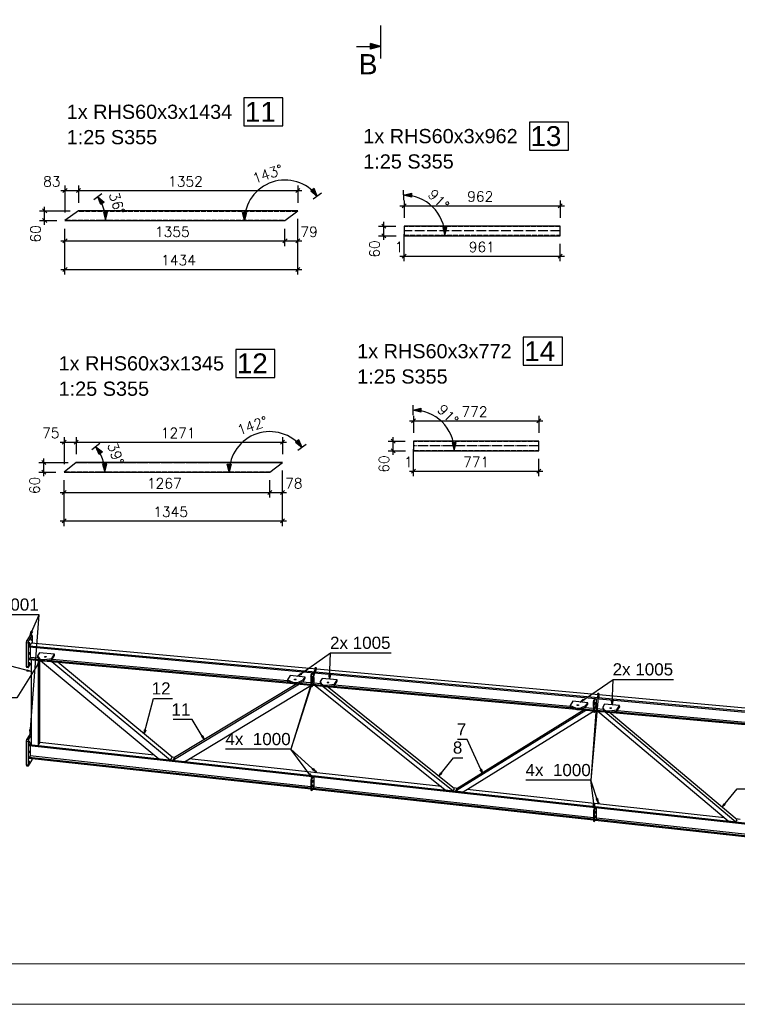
# Model space of a CAD drawing. Header units: millimetres. Extents: x 1814 to 94182, y 11562 to 49454.
# Tile 410 of 656: x 21389 to 21831, y 28069 to 28676. Entities that reach past the tile are written whole.
import ezdxf

# ---------------------------------------------------------------- set-up
doc = ezdxf.new("R2010")
doc.units = ezdxf.units.MM
doc.linetypes.add('ACAD_ISO02W100', pattern=[15, 12, -3])
doc.linetypes.add('ACAD_ISO04W100', pattern=[30, 24, -3, 0, -3])
doc.layers.add('AS_DIM_ON', color=7, linetype='Continuous')
doc.layers.add('pomoc', color=210, linetype='Continuous', lineweight=9, plot=False)
doc.layers.add('ramka', color=84, linetype='Continuous', lineweight=15)
doc.styles.add('ARIAL', font='arial.ttf')
doc.styles.add('CutSymbolDown', font='arial.ttf', dxfattribs={"height": 5})
doc.styles.add('ROMANS', font='romans')

# ---------------------------------------------------------------- blocks, each defined once
blk = doc.blocks.new('sectiondown')
blk.add_hatch(color=256).paths.add_polyline_path([(0, 0), (-2.55, 0.73), (-2.55, -0.73)])
at = {"color": 7, "linetype": 'Continuous'}
for p, q in [((0, -3), (0, 5.15)), ((-6, 0), (-2.55, 0))]:
    blk.add_line(p, q, dxfattribs=at)
for p, q in [((0, 0), (-2.55, 0.73)), ((-2.55, -0.73), (-2.55, 0.73)), ((0, 0), (-2.55, -0.73))]:
    blk.add_line(p, q)

msp = doc.modelspace()

# ---------------------------------------------------------------- hatches: boundary and pattern name
at = {"layer": 'AS_DIM_ON'}
for points in [[(21572.145, 28567.277), (21570.122, 28572.017), (21568.129, 28570.507)], [(21625.184, 28567.837), (21630.158, 28569.187), (21630.208, 28566.687)], [(21436.929, 28566.875), (21440.879, 28563.565), (21438.857, 28562.095)], [(21441.703, 28552.181), (21442.953, 28557.181), (21440.453, 28557.181)], [(21527.217, 28552.181), (21525.967, 28557.181), (21528.467, 28557.181)], [(21650.684, 28542.842), (21651.934, 28547.842), (21649.434, 28547.842)], [(21630.964, 28435.337), (21635.937, 28436.687), (21635.988, 28434.187)], [(21562.713, 28412.417), (21560.658, 28417.143), (21558.675, 28415.62)], [(21435.664, 28412.81), (21439.764, 28409.689), (21437.813, 28408.126)], [(21656.464, 28410.342), (21657.714, 28415.342), (21655.214, 28415.342)], [(21441.148, 28397.185), (21442.398, 28402.185), (21439.898, 28402.185)], [(21517.889, 28397.185), (21516.639, 28402.185), (21519.139, 28402.185)]]:
    msp.add_hatch(color=8, dxfattribs=at).paths.add_polyline_path(points, flags=0)

# ---------------------------------------------------------------- linework, layer by layer
at = {"color": 145, "linetype": 'Continuous', "ltscale": 0.25}
for p, q in [((21424.962, 28558.181), (21416.703, 28552.181)), ((21560.137, 28558.181), (21424.962, 28558.181)), ((21552.217, 28552.181), (21560.137, 28558.181)), ((21416.703, 28552.181), (21552.217, 28552.181)), ((21625.564, 28548.842), (21625.684, 28542.842)), ((21721.803, 28548.842), (21625.564, 28548.842)), ((21721.803, 28542.842), (21721.803, 28548.842)), ((21625.684, 28542.842), (21721.803, 28542.842)), ((21631.344, 28416.342), (21631.464, 28410.342)), ((21708.523, 28416.342), (21631.344, 28416.342)), ((21708.523, 28410.342), (21708.523, 28416.342)), ((21631.464, 28410.342), (21708.523, 28410.342)), ((21423.642, 28403.185), (21416.148, 28397.185)), ((21550.698, 28403.185), (21423.642, 28403.185)), ((21542.889, 28397.185), (21550.698, 28403.185)), ((21416.148, 28397.185), (21542.889, 28397.185)), ((21395.237, 28296.76), (21393.137, 28293.435)), ((21396.325, 28296.64), (21394.225, 28293.315)), ((21395.237, 28296.76), (21396.325, 28296.64)), ((21396.435, 28296.736), (21395.347, 28296.855)), ((21396.611, 28291.789), (21396.611, 28296.071)), ((21393.938, 28291.839), (21392.85, 28291.959)), ((21392.85, 28291.959), (21392.85, 28277.64)), ((21393.137, 28293.435), (21394.225, 28293.315)), ((21393.938, 28291.839), (21393.938, 28277.521)), ((21395.886, 28291.855), (21394.664, 28289.92)), ((22091.45, 28226.578), (21394.664, 28289.92)), ((21394.664, 28289.92), (21394.664, 28289.49)), ((21394.664, 28289.49), (22091.45, 28226.149)), ((21395.233, 28289.439), (21395.233, 28283.068)), ((22091.46, 28228.623), (21395.886, 28291.855)), ((21395.233, 28283.068), (21394.664, 28282.167)), ((21400.805, 28281.609), (21394.664, 28282.167)), ((21394.664, 28282.167), (21394.664, 28281.737)), ((21400.197, 28282.616), (21395.233, 28283.068)), ((21400.969, 28285.867), (21399.823, 28284.053)), ((21399.823, 28284.053), (21399.841, 28283.233)), ((21399.823, 28284.053), (21400.718, 28282.506)), ((21399.841, 28283.233), (21400.735, 28281.686)), ((21400.735, 28281.686), (21400.718, 28282.506)), ((21410.23, 28285.025), (21400.969, 28285.867)), ((21403.987, 28281.771), (21408.563, 28282.386)), ((21408.563, 28282.386), (21410.23, 28285.025)), ((21408.563, 28282.386), (21408.58, 28281.566)), ((21408.58, 28281.566), (21410.247, 28284.205)), ((21410.247, 28284.205), (21410.23, 28285.025)), ((21392.85, 28277.64), (21393.938, 28277.521)), ((21393.027, 28276.975), (21394.115, 28276.856)), ((21394.225, 28276.951), (21395.79, 28279.429)), ((21394.664, 28281.737), (21401.776, 28281.091)), ((21395.79, 28281.635), (21395.79, 28229.162)), ((21400.142, 28281.239), (21400.142, 28228.685)), ((21401.287, 28230.499), (21401.287, 28281.135)), ((21401.68, 28281.099), (21474.486, 28220.529)), ((21403.556, 28280.929), (21557.465, 28266.938)), ((21404.004, 28280.951), (21403.987, 28281.771)), ((21404.004, 28280.951), (21408.58, 28281.566)), ((21555.904, 28267.509), (21405.63, 28281.17)), ((21408.641, 28280.467), (21481.628, 28219.745)), ((21553.742, 28268.658), (21408.752, 28281.839)), ((21482.774, 28221.559), (21412.375, 28280.127)), ((21570.871, 28276.643), (21570.455, 28275.985)), ((21571.306, 28276.603), (21570.871, 28276.643)), ((21571.306, 28276.603), (21570.914, 28275.984)), ((21571.417, 28276.699), (21570.982, 28276.738)), ((21555.397, 28271.829), (21553.73, 28269.189)), ((21564.658, 28270.987), (21555.397, 28271.829)), ((21563.513, 28269.173), (21564.658, 28270.987)), ((21563.53, 28268.353), (21564.676, 28270.167)), ((21564.676, 28270.167), (21564.658, 28270.987)), ((21568.04, 28271.102), (21568.152, 28265.814)), ((21568.04, 28271.102), (21568.475, 28271.063)), ((21568.977, 28273.644), (21568.305, 28272.58)), ((21568.305, 28272.58), (21568.74, 28272.541)), ((21568.475, 28271.063), (21568.587, 28265.774)), ((21569.412, 28273.605), (21568.74, 28272.541)), ((21568.844, 28270.411), (21569.19, 28270.38)), ((21568.88, 28270.056), (21568.98, 28270.047)), ((21568.96, 28271.004), (21569.17, 28271.336)), ((21568.98, 28270.047), (21569.19, 28270.38)), ((21570.122, 28267.851), (21570.001, 28273.551)), ((21570.914, 28275.984), (21570.89, 28275.946)), ((21571.617, 28275.88), (21571.614, 28276.032)), ((21575.038, 28270.043), (21573.893, 28268.229)), ((21584.299, 28269.201), (21575.038, 28270.043)), ((21561.137, 28266.604), (21483.079, 28219.586)), ((21559.516, 28266.751), (21484.224, 28221.399)), ((21490.286, 28218.795), (21568.162, 28265.704)), ((21553.73, 28269.189), (21553.748, 28268.369)), ((21553.73, 28269.189), (21557.075, 28267.855)), ((21553.748, 28268.369), (21557.093, 28267.035)), ((21557.075, 28267.855), (21557.093, 28267.035)), ((21559.245, 28266.776), (21568.149, 28265.966)), ((21568.14, 28266.397), (21560.729, 28267.07)), ((21560.867, 28267.948), (21563.513, 28269.173)), ((21560.867, 28267.948), (21560.885, 28267.128)), ((21560.885, 28267.128), (21563.366, 28268.277)), ((21568.12, 28267.351), (21562.475, 28267.864)), ((21563.366, 28268.277), (21563.53, 28268.353)), ((21563.513, 28269.173), (21563.53, 28268.353)), ((21568.152, 28265.814), (21568.587, 28265.774)), ((21568.349, 28265.147), (21568.784, 28265.108)), ((21568.896, 28265.203), (21569.946, 28266.866)), ((21568.902, 28267.678), (21569.248, 28267.647)), ((21568.938, 28267.323), (21569.038, 28267.314)), ((21569.018, 28268.271), (21569.228, 28268.603)), ((21569.248, 28267.647), (21569.038, 28267.314)), ((21569.311, 28265.861), (21575.846, 28265.267)), ((21574.875, 28265.785), (21569.568, 28266.267)), ((21569.946, 28266.866), (21570.122, 28267.851)), ((21574.267, 28266.792), (21570.002, 28267.18)), ((21570.829, 28265.723), (21650.993, 28201.487)), ((21573.893, 28268.229), (21573.91, 28267.41)), ((21573.893, 28268.229), (21574.787, 28266.682)), ((21573.91, 28267.41), (21574.805, 28265.863)), ((21574.805, 28265.863), (21574.787, 28266.682)), ((21575.595, 28265.29), (21655.889, 28200.95)), ((21577.625, 28265.105), (21731.535, 28251.114)), ((21578.056, 28265.947), (21582.632, 28266.562)), ((21578.074, 28265.128), (21578.056, 28265.947)), ((21578.074, 28265.128), (21582.65, 28265.742)), ((21656.652, 28202.159), (21578.159, 28265.056)), ((21729.974, 28251.685), (21579.7, 28265.346)), ((21582.632, 28266.562), (21584.299, 28269.201)), ((21582.632, 28266.562), (21582.65, 28265.742)), ((21582.65, 28265.742), (21583.05, 28266.376)), ((21727.811, 28252.834), (21582.822, 28266.015)), ((21583.05, 28266.376), (21584.317, 28268.381)), ((21584.317, 28268.381), (21584.299, 28269.201)), ((21744.941, 28260.819), (21744.525, 28260.161)), ((21745.376, 28260.779), (21744.941, 28260.819)), ((21744.984, 28260.16), (21744.96, 28260.122)), ((21745.376, 28260.779), (21744.984, 28260.16)), ((21745.487, 28260.875), (21745.052, 28260.914)), ((21745.687, 28260.056), (21745.684, 28260.208)), ((21729.467, 28256.005), (21727.8, 28253.365)), ((21727.8, 28253.365), (21727.818, 28252.545)), ((21727.8, 28253.365), (21731.145, 28252.031)), ((21727.818, 28252.545), (21731.163, 28251.211)), ((21738.728, 28255.163), (21729.467, 28256.005)), ((21731.145, 28252.031), (21731.163, 28251.211)), ((21734.937, 28252.124), (21737.583, 28253.349)), ((21734.937, 28252.124), (21734.955, 28251.304)), ((21734.955, 28251.304), (21737.436, 28252.453)), ((21742.189, 28251.527), (21736.545, 28252.04)), ((21737.436, 28252.453), (21737.6, 28252.529)), ((21737.583, 28253.349), (21738.728, 28255.163)), ((21737.583, 28253.349), (21737.6, 28252.529)), ((21737.6, 28252.529), (21738.746, 28254.343)), ((21738.746, 28254.343), (21738.728, 28255.163)), ((21742.11, 28255.278), (21742.222, 28249.99)), ((21742.11, 28255.278), (21742.545, 28255.239)), ((21743.047, 28257.82), (21742.374, 28256.756)), ((21742.374, 28256.756), (21742.81, 28256.717)), ((21742.545, 28255.239), (21742.657, 28249.951)), ((21742.991, 28257.004), (21742.81, 28256.717)), ((21742.914, 28254.587), (21743.26, 28254.556)), ((21742.949, 28254.232), (21743.05, 28254.223)), ((21742.972, 28251.854), (21743.318, 28251.823)), ((21743.482, 28257.781), (21742.991, 28257.004)), ((21743.03, 28255.18), (21743.24, 28255.512)), ((21743.05, 28254.223), (21743.26, 28254.556)), ((21743.088, 28252.447), (21743.298, 28252.78)), ((21743.318, 28251.823), (21743.108, 28251.49)), ((21744.015, 28251.042), (21744.192, 28252.027)), ((21744.192, 28252.027), (21744.071, 28257.727)), ((21749.108, 28254.219), (21747.963, 28252.405)), ((21747.963, 28252.405), (21747.98, 28251.586)), ((21747.963, 28252.405), (21748.857, 28250.858)), ((21758.369, 28253.377), (21749.108, 28254.219)), ((21756.702, 28250.738), (21758.369, 28253.377)), ((21757.12, 28250.552), (21758.387, 28252.557)), ((21758.387, 28252.557), (21758.369, 28253.377)), ((21657.339, 28200.791), (21737.525, 28250.569)), ((21736.493, 28250.663), (21658.103, 28202)), ((21662.067, 28200.272), (21742.221, 28250.031)), ((21733.315, 28250.952), (21742.219, 28250.142)), ((21742.21, 28250.573), (21734.799, 28251.247)), ((21742.222, 28249.99), (21742.657, 28249.951)), ((21742.419, 28249.323), (21742.854, 28249.284)), ((21742.965, 28249.379), (21744.015, 28251.042)), ((21743.007, 28251.5), (21743.108, 28251.49)), ((21743.381, 28250.037), (21749.916, 28249.443)), ((21748.944, 28249.961), (21743.637, 28250.443)), ((21748.337, 28250.968), (21744.072, 28251.356)), ((21744.883, 28249.9), (21825.232, 28182.371)), ((21747.98, 28251.586), (21748.874, 28250.039)), ((21748.874, 28250.039), (21748.857, 28250.858)), ((21749.492, 28249.481), (21829.958, 28181.852)), ((21751.695, 28249.281), (21905.605, 28235.29)), ((21830.722, 28183.062), (21751.961, 28249.257)), ((21752.126, 28250.124), (21756.702, 28250.738)), ((21752.143, 28249.304), (21752.126, 28250.124)), ((21752.143, 28249.304), (21756.72, 28249.918)), ((21904.043, 28235.861), (21753.77, 28249.522)), ((21756.702, 28250.738), (21756.72, 28249.918)), ((21756.72, 28249.918), (21757.12, 28250.552)), ((21901.881, 28237.01), (21756.892, 28250.191)), ((21395.237, 28236.061), (21393.137, 28232.736)), ((21395.79, 28235.095), (21394.225, 28232.617)), ((21395.237, 28236.061), (21395.79, 28236)), ((21395.79, 28236.108), (21395.347, 28236.157)), ((21393.938, 28231.14), (21392.85, 28231.26)), ((21392.85, 28231.26), (21392.85, 28216.943)), ((21393.137, 28232.736), (21394.225, 28232.617)), ((21393.938, 28231.14), (21393.938, 28216.824)), ((21395.79, 28231.004), (21394.664, 28229.221)), ((22091.45, 28152.776), (21394.664, 28229.221)), ((21394.664, 28229.221), (21394.664, 28228.792)), ((21394.664, 28228.792), (22091.45, 28152.346)), ((21395.233, 28228.729), (21395.233, 28222.37)), ((21395.79, 28229.162), (21400.142, 28228.685)), ((21400.142, 28228.685), (21401.287, 28230.499)), ((21471.711, 28222.837), (21401.287, 28230.563)), ((21395.233, 28222.37), (21394.664, 28221.47)), ((21568.174, 28203.397), (21395.233, 28222.37)), ((21481.628, 28219.745), (21482.774, 28221.559)), ((21484.315, 28221.454), (21482.684, 28221.633)), ((21392.85, 28216.943), (21393.938, 28216.824)), ((21393.027, 28216.278), (21394.115, 28216.159)), ((21394.225, 28216.254), (21396.325, 28219.579)), ((21568.174, 28202.434), (21394.664, 28221.47)), ((21394.664, 28221.47), (21394.664, 28221.04)), ((21394.664, 28221.04), (21568.174, 28202.004)), ((21474.486, 28220.529), (21481.628, 28219.745)), ((21484.224, 28221.399), (21483.079, 28219.586)), ((21483.079, 28219.586), (21490.286, 28218.795)), ((21648.563, 28203.434), (21493.1, 28220.49)), ((21569.133, 28209.651), (21568.46, 28208.587)), ((21569.568, 28209.603), (21569.077, 28208.826)), ((21570.137, 28203.863), (21570.137, 28209.54)), ((21571.027, 28212.649), (21570.608, 28211.987)), ((21571.462, 28212.601), (21571.027, 28212.649)), ((21571.28, 28212.314), (21571.043, 28211.939)), ((21571.571, 28212.697), (21571.136, 28212.745)), ((21571.462, 28212.601), (21571.28, 28212.314)), ((21571.748, 28211.862), (21571.748, 28212.032)), ((21568.174, 28207.11), (21568.609, 28207.063)), ((21568.174, 28207.11), (21568.174, 28201.834)), ((21568.46, 28208.587), (21568.896, 28208.539)), ((21568.609, 28207.063), (21568.609, 28201.786)), ((21569.077, 28208.826), (21568.896, 28208.539)), ((21568.953, 28206.42), (21569.287, 28206.384)), ((21568.953, 28203.693), (21569.287, 28203.657)), ((21569.077, 28206.051), (21568.98, 28206.062)), ((21569.077, 28203.324), (21568.98, 28203.335)), ((21569.077, 28207.006), (21569.287, 28207.338)), ((21569.287, 28206.384), (21569.077, 28206.051)), ((21569.077, 28204.279), (21569.287, 28204.611)), ((21569.287, 28203.657), (21569.077, 28203.324)), ((21569.946, 28202.879), (21570.137, 28203.863)), ((21568.174, 28201.834), (21568.609, 28201.786)), ((21568.351, 28201.169), (21568.786, 28201.121)), ((21568.896, 28201.217), (21569.946, 28202.879)), ((21569.314, 28201.879), (21742.244, 28182.907)), ((21742.244, 28183.336), (21569.568, 28202.281)), ((21742.244, 28184.299), (21570.007, 28203.196)), ((21650.993, 28201.487), (21655.889, 28200.95)), ((21655.889, 28200.95), (21656.652, 28202.159)), ((21658.634, 28202.329), (21656.092, 28202.608)), ((21658.103, 28202), (21657.339, 28200.791)), ((21657.339, 28200.791), (21662.067, 28200.272)), ((21822.932, 28184.304), (21664.368, 28201.7)), ((21745.096, 28193.552), (21744.678, 28192.889)), ((21745.531, 28193.504), (21745.096, 28193.552)), ((21745.35, 28193.217), (21745.113, 28192.842)), ((21745.641, 28193.6), (21745.206, 28193.647)), ((21745.531, 28193.504), (21745.35, 28193.217)), ((21745.818, 28192.764), (21745.818, 28192.935)), ((21742.244, 28188.013), (21742.679, 28187.965)), ((21742.244, 28188.013), (21742.244, 28182.736)), ((21743.202, 28190.553), (21742.53, 28189.489)), ((21742.53, 28189.489), (21742.965, 28189.441)), ((21742.679, 28187.965), (21742.679, 28182.689)), ((21743.147, 28189.729), (21742.965, 28189.441)), ((21743.023, 28187.323), (21743.357, 28187.286)), ((21743.147, 28186.954), (21743.049, 28186.964)), ((21743.637, 28190.505), (21743.147, 28189.729)), ((21743.147, 28187.908), (21743.357, 28188.241)), ((21743.357, 28187.286), (21743.147, 28186.954)), ((21743.147, 28185.181), (21743.357, 28185.514)), ((21744.206, 28184.766), (21744.206, 28190.443)), ((21742.244, 28182.736), (21742.679, 28182.689)), ((21742.421, 28182.071), (21742.856, 28182.024)), ((21742.965, 28182.119), (21744.015, 28183.782)), ((21743.023, 28184.596), (21743.357, 28184.559)), ((21743.147, 28184.227), (21743.049, 28184.237)), ((21743.357, 28184.559), (21743.147, 28184.227)), ((21743.384, 28182.782), (21916.314, 28163.809)), ((21916.314, 28164.239), (21743.637, 28183.183)), ((21744.015, 28183.782), (21744.206, 28184.766)), ((21916.314, 28165.202), (21744.077, 28184.098)), ((21825.232, 28182.371), (21829.958, 28181.852)), ((21829.958, 28181.852), (21830.722, 28183.062)), ((21832.677, 28183.235), (21830.191, 28183.508))]:
    msp.add_line(p, q, dxfattribs=at)
at = {"color": 84, "linetype": 'ACAD_ISO02W100', "ltscale": 0.25}
for p, q in [((21559.741, 28557.881), (21424.549, 28557.881)), ((21417.116, 28552.481), (21552.613, 28552.481)), ((21721.803, 28548.542), (21625.57, 28548.542)), ((21625.678, 28543.142), (21721.803, 28543.142)), ((21708.523, 28416.042), (21631.35, 28416.042)), ((21631.458, 28410.642), (21708.523, 28410.642)), ((21416.523, 28397.485), (21543.279, 28397.485)), ((21550.307, 28402.885), (21423.267, 28402.885))]:
    msp.add_line(p, q, dxfattribs=at)
at = {"color": 10, "linetype": 'ACAD_ISO04W100', "ltscale": 0.25}
for p, q in [((21560.138, 28558.181), (21424.962, 28558.181)), ((21721.803, 28545.842), (21625.623, 28545.842)), ((21708.523, 28413.342), (21631.403, 28413.342)), ((21423.642, 28403.185), (21550.698, 28403.185))]:
    msp.add_line(p, q, dxfattribs=at)
at = {"color": 7}
for p, q in [((21395.307, 28236.139), (21400.824, 28309.367)), ((21579.669, 28269.622), (21580.274, 28285.821)), ((21571.361, 28276.651), (21555.859, 28226.506)), ((21570.062, 28270.701), (21555.859, 28226.506)), ((21753.739, 28253.798), (21754.344, 28269.463)), ((21745.269, 28260.895), (21740.714, 28207.409)), ((21744.131, 28254.877), (21740.714, 28207.409)), ((21568.796, 28209.119), (21555.859, 28226.506)), ((21742.866, 28190.021), (21740.714, 28207.409))]:
    msp.add_line(p, q, dxfattribs=at)
at = {"color": 0, "linetype": 'ByBlock', "lineweight": -2}
for p, q in [((21395.307, 28296.838, 1226.589), (21395.933, 28299.294, 1226.589)), ((21396.695, 28298.958, 1226.589), (21395.307, 28296.838, 1226.589)), ((21396.695, 28298.958, 1226.589), (21395.933, 28299.294, 1226.589)), ((21399.681, 28279.32, 1226.589), (21401.355, 28281.223, 1226.589)), ((21399.681, 28279.32, 1226.589), (21400.388, 28278.88, 1226.589)), ((21401.355, 28281.223, 1226.589), (21400.388, 28278.88, 1226.589)), ((21570.225, 28274.386, 1226.589), (21571.361, 28276.651, 1226.589)), ((21571.361, 28276.651, 1226.589), (21571.021, 28274.14, 1226.589)), ((21393.483, 28275.437, 1226.589), (21393.267, 28274.632, 1226.589)), ((21395.79, 28274.387, 1226.589), (21393.267, 28274.632, 1226.589)), ((21393.483, 28275.437, 1226.589), (21395.79, 28274.387, 1226.589)), ((21560.028, 28271.408, 1226.589), (21561.823, 28273.197, 1226.589)), ((21562.306, 28272.518, 1226.589), (21560.028, 28271.408, 1226.589)), ((21562.306, 28272.518, 1226.589), (21561.823, 28273.197, 1226.589)), ((21568.9, 28268.448, 1226.589), (21570.062, 28270.701, 1226.589)), ((21570.062, 28270.701, 1226.589), (21569.693, 28268.194, 1226.589)), ((21570.225, 28274.386, 1226.589), (21571.021, 28274.14, 1226.589)), ((21579.669, 28269.622, 1226.589), (21579.346, 28272.136, 1226.589)), ((21580.179, 28272.105, 1226.589), (21579.346, 28272.136, 1226.589)), ((21580.179, 28272.105, 1226.589), (21579.669, 28269.622, 1226.589)), ((21568.9, 28268.448, 1226.589), (21569.693, 28268.194, 1226.589)), ((21744.642, 28258.439, 1226.589), (21745.269, 28260.895, 1226.589)), ((21744.642, 28258.439, 1226.589), (21745.472, 28258.368, 1226.589)), ((21745.269, 28260.895, 1226.589), (21745.472, 28258.368, 1226.589)), ((21734.098, 28255.584, 1226.589), (21735.924, 28257.341, 1226.589)), ((21736.395, 28256.654, 1226.589), (21734.098, 28255.584, 1226.589)), ((21736.395, 28256.654, 1226.589), (21735.924, 28257.341, 1226.589)), ((21743.536, 28252.414, 1226.589), (21744.131, 28254.877, 1226.589)), ((21743.536, 28252.414, 1226.589), (21744.367, 28252.354, 1226.589)), ((21744.131, 28254.877, 1226.589), (21744.367, 28252.354, 1226.589)), ((21753.739, 28253.798, 1226.589), (21753.419, 28256.312, 1226.589)), ((21754.252, 28256.28, 1226.589), (21753.419, 28256.312, 1226.589)), ((21754.252, 28256.28, 1226.589), (21753.739, 28253.798, 1226.589)), ((21395.307, 28236.139, 1226.589), (21395.079, 28238.663, 1226.589)), ((21395.91, 28238.601, 1226.589), (21395.079, 28238.663, 1226.589)), ((21395.91, 28238.601, 1226.589), (21395.307, 28236.139, 1226.589)), ((21465.406, 28236.008, 1226.589), (21465.653, 28238.53, 1226.589)), ((21466.457, 28238.314, 1226.589), (21465.406, 28236.008, 1226.589)), ((21466.457, 28238.314, 1226.589), (21465.653, 28238.53, 1226.589)), ((21501.573, 28234.768, 1226.589), (21500.859, 28234.338, 1226.589)), ((21502.506, 28232.411, 1226.589), (21500.859, 28234.338, 1226.589)), ((21501.573, 28234.768, 1226.589), (21502.506, 28232.411, 1226.589)), ((21567.638, 28211.373, 1226.589), (21566.97, 28210.876, 1226.589)), ((21568.796, 28209.119, 1226.589), (21566.97, 28210.876, 1226.589)), ((21567.638, 28211.373, 1226.589), (21568.796, 28209.119, 1226.589)), ((21569.521, 28214.713, 1226.589), (21568.962, 28214.095, 1226.589)), ((21571.096, 28212.727, 1226.589), (21568.962, 28214.095, 1226.589)), ((21569.521, 28214.713, 1226.589), (21571.096, 28212.727, 1226.589)), ((21646.961, 28209.925, 1226.589), (21648.199, 28212.136, 1226.589)), ((21648.849, 28211.615, 1226.589), (21646.961, 28209.925, 1226.589)), ((21648.849, 28211.615, 1226.589), (21648.199, 28212.136, 1226.589)), ((21673.175, 28214.213, 1226.589), (21672.417, 28213.867, 1226.589)), ((21673.834, 28211.765, 1226.589), (21672.417, 28213.867, 1226.589)), ((21673.175, 28214.213, 1226.589), (21673.834, 28211.765, 1226.589)), ((21742.973, 28192.553, 1226.589), (21742.146, 28192.451, 1226.589)), ((21742.866, 28190.021, 1226.589), (21742.146, 28192.451, 1226.589)), ((21742.973, 28192.553, 1226.589), (21742.866, 28190.021, 1226.589)), ((21744.794, 28196.137, 1226.589), (21744.001, 28195.881, 1226.589)), ((21745.166, 28193.63, 1226.589), (21744.001, 28195.881, 1226.589)), ((21744.794, 28196.137, 1226.589), (21745.166, 28193.63, 1226.589)), ((21821.434, 28190.868, 1226.589), (21822.724, 28193.049, 1226.589)), ((21823.362, 28192.513, 1226.589), (21821.434, 28190.868, 1226.589)), ((21823.362, 28192.513, 1226.589), (21822.724, 28193.049, 1226.589))]:
    msp.add_line(p, q, dxfattribs=at)
at = {"color": 4}
for points in [[(21526.925, 28610.613), (21550.961, 28610.613), (21550.961, 28627.863), (21526.925, 28627.863), (21526.925, 28610.613)], [(21702.79, 28595.631), (21726.825, 28595.631), (21726.825, 28612.881), (21702.79, 28612.881), (21702.79, 28595.631)], [(21699.04, 28463.131), (21723.075, 28463.131), (21723.075, 28480.381), (21699.04, 28480.381), (21699.04, 28463.131)], [(21521.925, 28455.613), (21545.961, 28455.613), (21545.961, 28472.863), (21521.925, 28472.863), (21521.925, 28455.613)]]:
    msp.add_lwpolyline(points, dxfattribs=at)
at = {"color": 7}
for points in [[(21395.307, 28296.838), (21400.824, 28309.367), (21363.539, 28309.367)], [(21560.028, 28271.408), (21580.274, 28285.821), (21617.559, 28285.821)], [(21401.355, 28281.223), (21387.028, 28258.18), (21363.719, 28258.18)], [(21395.79, 28274.387), (21383.29, 28277.737), (21371.636, 28277.737)], [(21734.098, 28255.584), (21754.344, 28269.463), (21791.629, 28269.463)], [(21465.406, 28236.008), (21471.239, 28257.711), (21482.893, 28257.711)], [(21502.506, 28232.411), (21495.095, 28244.714), (21483.441, 28244.714)], [(21673.834, 28211.765), (21664.391, 28232.455), (21658.564, 28232.455)], [(21571.096, 28212.727), (21555.859, 28226.506), (21515.663, 28226.506)], [(21646.961, 28209.925), (21656.046, 28221.263), (21661.873, 28221.263)], [(21745.166, 28193.63), (21740.714, 28207.409), (21700.517, 28207.409)], [(21821.434, 28190.868), (21830.792, 28202.002), (21836.619, 28202.002)]]:
    msp.add_lwpolyline(points, dxfattribs=at)
at = {"color": 145, "linetype": 'Continuous', "ltscale": 0.25, "extrusion": (0.967054, -0.106097, 0.231408)}
for centre in [(30458.765, -4207.64, 17689.215), (30456.195, -4207.349, 17687.994), (30450.095, -4207.504, 17688.645), (30443.996, -4207.659, 17689.296), (30395.858, -4208.881, 17694.434), (30389.759, -4209.036, 17695.085), (30383.659, -4209.191, 17695.736)]:
    msp.add_circle(centre, 0.675, dxfattribs=at)
at = {"color": 145, "linetype": 'Continuous', "ltscale": 0.25, "extrusion": (-0.019343, 0.910954, 0.412055)}
for centre in [(-22000.269, -11464.468, 25350.897), (-22153.787, -11457.361, 25335.18), (-22173.963, -11456.427, 25333.115), (-22327.481, -11449.319, 25317.398), (-22347.658, -11448.385, 25315.333)]:
    msp.add_circle(centre, 0.525, dxfattribs=at)
at = {"color": 145, "linetype": 'Continuous', "ltscale": 0.25, "extrusion": (0.967054, -0.106097, 0.231408)}
for centre, start, end in [((30460.263, -4207.415, 17688.27), 2.86573, 25.36573), ((30460.263, -4207.668, 17689.335), 295.36573, 25.36573), ((30456.729, -4207.016, 17686.592), 25.36573, 115.36573), ((30456.729, -4207.269, 17687.657), 25.36573, 115.36573), ((30442.496, -4207.377, 17688.111), 115.36573, 182.86573), ((30442.496, -4207.63, 17689.176), 115.36573, 205.36573), ((30399.927, -4208.947, 17694.71), 2.86573, 25.36573), ((30396.393, -4208.548, 17693.032), 25.36573, 115.36573), ((30396.393, -4208.801, 17694.097), 25.36573, 115.36573), ((30382.161, -4208.909, 17694.551), 115.36573, 182.86573), ((30382.161, -4209.162, 17695.616), 115.36573, 205.36573), ((30385.695, -4209.561, 17697.294), 205.36573, 283.326094), ((30395.826, -4249.974, 17867.192), 2.86573, 25.36573), ((30395.826, -4250.075, 17867.618), 295.36573, 25.36573), ((30391.507, -4249.486, 17865.142), 25.36573, 115.36573), ((30391.507, -4249.588, 17865.568), 25.36573, 115.36573), ((30386.262, -4249.62, 17865.702), 115.36573, 182.86573), ((30386.262, -4249.721, 17866.127), 115.36573, 205.36573), ((30395.826, -4290.497, 18037.553), 2.86573, 25.36573), ((30395.826, -4290.598, 18037.979), 295.36573, 25.36573), ((30391.507, -4290.009, 18035.503), 25.36573, 115.36573), ((30391.507, -4290.111, 18035.929), 25.36573, 115.36573), ((30386.262, -4290.142, 18036.063), 115.36573, 182.86573), ((30386.262, -4290.244, 18036.489), 115.36573, 205.36573)]:
    msp.add_arc(centre, 1.125, start, end, dxfattribs=at)
at = {"color": 145, "linetype": 'Continuous', "ltscale": 0.25, "extrusion": (-0.019343, 0.910954, 0.412055)}
for centre, start, end in [((-21998.871, -11464.205, 25350.315), 12.772636, 105.299274), ((-21998.871, -11463.868, 25349.568), 12.772636, 105.299274), ((-22154.205, -11457.014, 25334.413), 44.196172, 136.72281), ((-22154.205, -11456.676, 25333.666), 44.196172, 136.72281), ((-22172.566, -11456.164, 25332.533), 12.772636, 105.299274), ((-22172.566, -11455.826, 25331.786), 12.772636, 105.299274), ((-22327.899, -11448.972, 25316.631), 44.196172, 136.72281), ((-22327.899, -11448.635, 25315.884), 44.196172, 136.72281), ((-22346.26, -11448.122, 25314.751), 12.772636, 105.299274), ((-22346.26, -11447.784, 25314.004), 12.772636, 105.299274)]:
    msp.add_arc(centre, 2.625, start, end, dxfattribs=at)
at = {"color": 145, "linetype": 'Continuous', "ltscale": 0.25, "extrusion": (0.966861, -0.087893, 0.239698)}
for centre, start, end in [((30112.369, -4535.679, 18370.815), 2.614451, 25.114451), ((30112.369, -4535.783, 18371.24), 295.114451, 25.114451), ((30108.09, -4535.154, 18368.692), 25.114451, 115.114451), ((30108.09, -4535.259, 18369.116), 25.114451, 115.114451), ((30102.834, -4535.296, 18369.265), 115.114451, 182.614451), ((30102.834, -4535.4, 18369.689), 115.114451, 205.114451), ((30112.369, -4577.575, 18540.507), 2.614451, 25.114451), ((30112.369, -4577.68, 18540.932), 295.114451, 25.114451), ((30108.09, -4577.05, 18538.384), 25.114451, 115.114451), ((30108.09, -4577.155, 18538.808), 25.114451, 115.114451), ((30102.834, -4577.192, 18538.957), 115.114451, 182.614451), ((30102.834, -4577.297, 18539.381), 115.114451, 205.114451)]:
    msp.add_arc(centre, 1.125, start, end, dxfattribs=at)
at = {"color": 145, "linetype": 'Continuous', "ltscale": 0.25, "extrusion": (-0.966861, 0.087893, -0.239698)}
for centre, start, end in [((-30107.123, -4535.33, -18369.404), 334.885549, 154.885549), ((-30107.473, -4535.373, -18369.578), 154.885549, 334.885549), ((-30104.406, -4535.403, -18369.701), 334.885549, 154.885549), ((-30104.757, -4535.446, -18369.874), 154.885549, 334.885549), ((-30107.123, -4577.226, -18539.096), 334.885549, 154.885549), ((-30104.406, -4577.3, -18539.393), 334.885549, 154.885549), ((-30107.473, -4577.269, -18539.27), 154.885549, 334.885549), ((-30104.757, -4577.342, -18539.566), 154.885549, 334.885549)]:
    msp.add_arc(centre, 0.525, start, end, dxfattribs=at)
at = {"color": 145, "linetype": 'Continuous', "ltscale": 0.25, "extrusion": (-0.967054, 0.106097, -0.231408)}
for centre, radius, start, end in [((-30386.23, -4209.481, -17696.957), 0.675, 295.502101, 65.340365), ((-30390.545, -4249.654, -17865.848), 0.525, 334.63427, 154.63427), ((-30387.835, -4249.723, -17866.137), 0.525, 334.63427, 154.63427), ((-30390.899, -4249.694, -17866.016), 0.525, 154.63427, 334.63427), ((-30388.188, -4249.763, -17866.305), 0.525, 154.63427, 334.63427), ((-30390.545, -4290.177, -18036.209), 0.525, 334.63427, 154.63427), ((-30387.835, -4290.246, -18036.498), 0.525, 334.63427, 154.63427), ((-30390.899, -4290.217, -18036.377), 0.525, 154.63427, 334.63427), ((-30388.188, -4290.286, -18036.666), 0.525, 154.63427, 334.63427)]:
    msp.add_arc(centre, radius, start, end, dxfattribs=at)
at = {"layer": 'AS_DIM_ON', "color": 8}
for p, q in [((21416.703, 28573.831), (21416.703, 28557.181)), ((21424.962, 28573.831), (21424.962, 28563.181)), ((21560.137, 28573.831), (21560.137, 28563.181)), ((21414.203, 28570.706), (21424.962, 28570.706)), ((21424.962, 28570.706), (21562.637, 28570.706)), ((21439.457, 28568.712), (21434.401, 28565.038)), ((21574.636, 28569.164), (21569.654, 28565.39)), ((21625.121, 28570.962), (21625.246, 28564.713)), ((21623.064, 28561.367), (21724.303, 28561.367)), ((21625.564, 28564.492), (21625.564, 28553.842)), ((21721.803, 28564.492), (21721.803, 28553.842)), ((21401.053, 28558.181), (21419.962, 28558.181)), ((21404.178, 28549.681), (21404.178, 28560.681)), ((21401.053, 28552.181), (21411.703, 28552.181)), ((21444.828, 28552.181), (21438.578, 28552.181)), ((21524.092, 28552.181), (21530.342, 28552.181)), ((21560.137, 28536.531), (21560.137, 28553.181)), ((21560.137, 28519.006), (21560.137, 28553.181)), ((21613.038, 28540.342), (21613.038, 28551.342)), ((21416.703, 28536.531), (21416.703, 28547.181)), ((21416.703, 28519.006), (21416.703, 28547.181)), ((21552.217, 28536.531), (21552.217, 28547.181)), ((21609.913, 28548.842), (21620.564, 28548.842)), ((21625.564, 28527.192), (21625.564, 28543.842)), ((21414.203, 28539.656), (21552.217, 28539.656)), ((21552.217, 28539.656), (21562.637, 28539.656)), ((21609.913, 28542.842), (21620.684, 28542.842)), ((21625.684, 28527.192), (21625.684, 28537.842)), ((21653.809, 28542.842), (21647.559, 28542.842)), ((21721.803, 28527.192), (21721.803, 28537.842)), ((21623.064, 28530.317), (21625.684, 28530.317)), ((21625.684, 28530.317), (21724.303, 28530.317)), ((21414.203, 28522.131), (21562.637, 28522.131)), ((21630.901, 28438.462), (21631.026, 28432.213)), ((21628.844, 28428.867), (21711.023, 28428.867)), ((21631.344, 28431.992), (21631.344, 28421.342)), ((21708.523, 28431.992), (21708.523, 28421.342)), ((21413.648, 28415.71), (21423.642, 28415.71)), ((21416.148, 28418.835), (21416.148, 28402.185)), ((21423.642, 28418.835), (21423.642, 28408.185)), ((21423.642, 28415.71), (21553.198, 28415.71)), ((21550.698, 28418.835), (21550.698, 28408.185)), ((21615.693, 28416.342), (21626.344, 28416.342)), ((21618.818, 28407.842), (21618.818, 28418.842)), ((21438.103, 28414.764), (21433.224, 28410.857)), ((21565.191, 28414.321), (21560.235, 28410.513)), ((21615.693, 28410.342), (21626.464, 28410.342)), ((21631.344, 28394.692), (21631.344, 28411.342)), ((21659.589, 28410.342), (21653.339, 28410.342)), ((21403.623, 28394.685), (21403.623, 28405.685)), ((21631.464, 28394.692), (21631.464, 28405.342)), ((21708.523, 28394.692), (21708.523, 28405.342)), ((21400.498, 28403.185), (21418.642, 28403.185)), ((21550.698, 28381.535), (21550.698, 28398.185)), ((21550.698, 28364.01), (21550.698, 28398.185)), ((21628.844, 28397.817), (21631.464, 28397.817)), ((21631.464, 28397.817), (21711.023, 28397.817)), ((21400.498, 28397.185), (21411.148, 28397.185)), ((21416.148, 28381.535), (21416.148, 28392.185)), ((21416.148, 28364.01), (21416.148, 28392.185)), ((21444.273, 28397.185), (21438.023, 28397.185)), ((21514.764, 28397.185), (21521.014, 28397.185)), ((21542.889, 28381.535), (21542.889, 28392.185)), ((21413.648, 28384.66), (21542.889, 28384.66)), ((21542.889, 28384.66), (21553.198, 28384.66)), ((21413.648, 28367.135), (21553.198, 28367.135))]:
    msp.add_line(p, q, dxfattribs=at)
at = {"layer": 'AS_DIM_ON', "color": 8, "linetype": 'ByBlock', "lineweight": -2}
for p, q in [((21417.953, 28571.956), (21415.453, 28569.456)), ((21423.712, 28569.456), (21426.212, 28571.956)), ((21426.212, 28571.956), (21423.712, 28569.456)), ((21558.887, 28569.456), (21561.387, 28571.956)), ((21626.814, 28562.617), (21624.314, 28560.117)), ((21720.553, 28560.117), (21723.053, 28562.617)), ((21405.428, 28556.931), (21402.928, 28559.431)), ((21402.928, 28553.431), (21405.428, 28550.931)), ((21614.288, 28547.592), (21611.788, 28550.092)), ((21611.788, 28544.092), (21614.288, 28541.592)), ((21417.953, 28540.906), (21415.453, 28538.406)), ((21550.967, 28538.406), (21553.467, 28540.906)), ((21553.467, 28540.906), (21550.967, 28538.406)), ((21558.887, 28538.406), (21561.387, 28540.906)), ((21626.814, 28531.567), (21624.314, 28529.067)), ((21624.434, 28529.067), (21626.934, 28531.567)), ((21626.934, 28531.567), (21624.434, 28529.067)), ((21720.553, 28529.067), (21723.053, 28531.567)), ((21417.953, 28523.381), (21415.453, 28520.881)), ((21558.887, 28520.881), (21561.387, 28523.381)), ((21632.594, 28430.117), (21630.094, 28427.617)), ((21707.273, 28427.617), (21709.773, 28430.117)), ((21417.398, 28416.96), (21414.898, 28414.46)), ((21422.392, 28414.46), (21424.892, 28416.96)), ((21424.892, 28416.96), (21422.392, 28414.46)), ((21549.448, 28414.46), (21551.948, 28416.96)), ((21620.068, 28415.092), (21617.568, 28417.592)), ((21617.568, 28411.592), (21620.068, 28409.092)), ((21404.873, 28401.935), (21402.373, 28404.435)), ((21402.373, 28398.435), (21404.873, 28395.935)), ((21632.594, 28399.067), (21630.094, 28396.567)), ((21630.214, 28396.567), (21632.714, 28399.067)), ((21632.714, 28399.067), (21630.214, 28396.567)), ((21707.273, 28396.567), (21709.773, 28399.067)), ((21417.398, 28385.91), (21414.898, 28383.41)), ((21541.639, 28383.41), (21544.139, 28385.91)), ((21544.139, 28385.91), (21541.639, 28383.41)), ((21549.448, 28383.41), (21551.948, 28385.91)), ((21417.398, 28368.385), (21414.898, 28365.885)), ((21549.448, 28365.885), (21551.948, 28368.385))]:
    msp.add_line(p, q, dxfattribs=at)
at = {"layer": 'AS_DIM_ON', "color": 8}
for points in [[(21572.145, 28567.277), (21570.122, 28572.017), (21568.129, 28570.507), (21572.145, 28567.277)], [(21625.184, 28567.837), (21630.158, 28569.187), (21630.208, 28566.687), (21625.184, 28567.837)], [(21436.929, 28566.875), (21440.879, 28563.565), (21438.857, 28562.095), (21436.929, 28566.875)], [(21441.703, 28552.181), (21442.953, 28557.181), (21440.453, 28557.181), (21441.703, 28552.181)], [(21527.217, 28552.181), (21525.967, 28557.181), (21528.467, 28557.181), (21527.217, 28552.181)], [(21650.684, 28542.842), (21651.934, 28547.842), (21649.434, 28547.842), (21650.684, 28542.842)], [(21630.964, 28435.337), (21635.937, 28436.687), (21635.988, 28434.187), (21630.964, 28435.337)], [(21562.713, 28412.417), (21560.658, 28417.143), (21558.675, 28415.62), (21562.713, 28412.417)], [(21435.664, 28412.81), (21439.764, 28409.689), (21437.813, 28408.126), (21435.664, 28412.81)], [(21656.464, 28410.342), (21657.714, 28415.342), (21655.214, 28415.342), (21656.464, 28410.342)], [(21441.148, 28397.185), (21442.398, 28402.185), (21439.898, 28402.185), (21441.148, 28397.185)], [(21517.889, 28397.185), (21516.639, 28402.185), (21519.139, 28402.185), (21517.889, 28397.185)]]:
    msp.add_lwpolyline(points, dxfattribs=at)
for centre, start, end in [((21552.217, 28552.181), 37.144879, 180), ((21625.684, 28542.842), 0, 91.146119), ((21416.703, 28552.181), 0, 35.99876), ((21631.464, 28410.342), 0, 91.146119), ((21542.889, 28397.185), 37.537184, 180), ((21416.148, 28397.185), 0, 38.683303)]:
    msp.add_arc(centre, 25, start, end, dxfattribs=at)
at = {"layer": 'pomoc'}
msp.add_lwpolyline([(20524.726, 29119.324), (22574.726, 29119.324), (22574.726, 28069.324), (20524.726, 28069.324)], close=True, dxfattribs=at)
at = {"layer": 'ramka', "linetype": 'Continuous'}
msp.add_line((22549.726, 28094.324), (20524.726, 28094.324), dxfattribs=at)

# ---------------------------------------------------------------- block references
at = {"extrusion": (0, 0, -1), "xscale": -2.500000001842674, "yscale": 2.500000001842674, "zscale": 2.500000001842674}
msp.add_blockref('sectiondown', (-21611.172, 28659.549, 68.676), dxfattribs=at)

# ---------------------------------------------------------------- texts
at = {"color": 96, "style": 'CutSymbolDown'}
msp.add_text('B', height=12.5, dxfattribs=at).set_placement((21597.583, 28642.283))
at = {"color": 30, "style": 'ARIAL'}
for s, p in [('1x RHS60x3x1434 ', (21417.772, 28614.863)), ('1:25 S355', (21417.772, 28599.238)), ('1x RHS60x3x962 ', (21600.435, 28599.881)), ('1:25 S355', (21600.435, 28584.256)), ('1x RHS60x3x772 ', (21596.685, 28467.381)), ('1x RHS60x3x1345 ', (21412.772, 28459.863)), ('1:25 S355', (21596.685, 28451.756)), ('1:25 S355', (21412.772, 28444.238))]:
    msp.add_text(s, height=8.75, dxfattribs=at).set_placement(p)
at = {"color": 4, "style": 'ARIAL'}
for s, p in [('11', (21527.562, 28613.113)), ('13', (21703.427, 28598.131)), ('14', (21699.677, 28465.631)), ('12', (21522.562, 28458.113))]:
    msp.add_text(s, height=12.25, dxfattribs=at).set_placement(p)
at = {"color": 7, "style": 'ARIAL'}
for s, p in [('2x 1001', (21363.232, 28311.867)), ('2x 1005', (21579.967, 28288.321)), ('2x 1005', (21754.037, 28271.963)), ('12', (21470.098, 28260.211)), ('11', (21482.3, 28247.214)), ('7', (21658.067, 28234.955)), ('4x  1000', (21515.53, 28229.006)), ('8', (21655.621, 28223.763)), ('4x  1000', (21700.384, 28209.909))]:
    msp.add_text(s, height=7.5, dxfattribs=at).set_placement(p)
at = {"layer": 'AS_DIM_ON', "color": 9, "style": 'ROMANS'}
for s, rotation, p in [('143°', 18.572439, (21533.431, 28574.879)), ('36°', 287.99938, (21443.623, 28568.436)), ('91°', 315.57306, (21639.629, 28567.681)), ('60', 90, (21401.678, 28538.681)), ('60', 90, (21610.538, 28529.342)), ('91°', 315.57306, (21645.408, 28435.181)), ('142°', 18.768592, (21524.025, 28419.819)), ('39°', 289.341651, (21442.68, 28414.066)), ('60', 90, (21616.318, 28396.842)), ('60', 90, (21401.123, 28383.685))]:
    msp.add_text(s, height=6.25, rotation=rotation, dxfattribs=at).set_placement(p)
for s, p in [('83', (21403.201, 28573.206)), ('1352', (21480.186, 28573.206)), ('962', (21664.469, 28563.867)), ('1355', (21472.096, 28542.156)), ('79', (21561.689, 28542.156)), ('1', (21619.777, 28532.817)), ('961', (21665.422, 28532.817)), ('1434', (21475.907, 28524.631)), ('772', (21660.949, 28431.367)), ('75', (21402.581, 28418.21)), ('1271', (21475.699, 28418.21)), ('1', (21625.557, 28400.317)), ('771', (21661.902, 28400.317)), ('1267', (21467.154, 28387.16)), ('78', (21552.249, 28387.16)), ('1345', (21471.059, 28369.635))]:
    msp.add_text(s, height=6.25, dxfattribs=at).set_placement(p)

doc.saveas('drawing.dxf')
